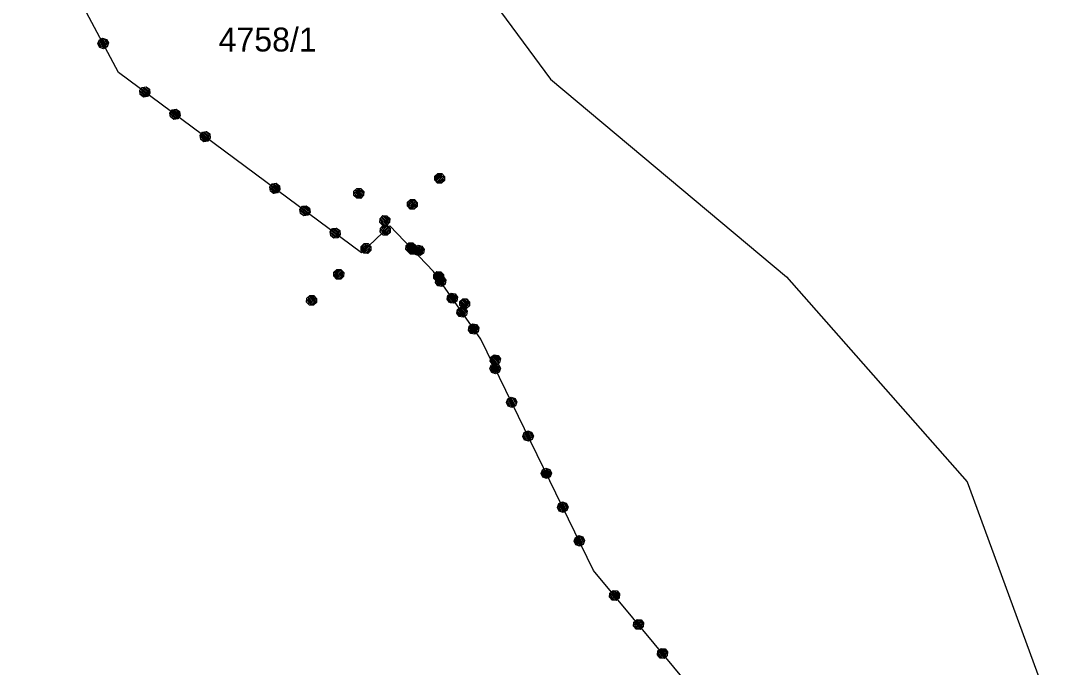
# Model space of a CAD drawing. Extents: x -266179 to -264727, y -1243225 to -1241702.
# Drawn here: x -265940 to -265870.1, y -1242894 to -1242850.8 of the extents above; entities that cross this region are included whole.
import ezdxf

# ---------------------------------------------------------------- set-up
doc = ezdxf.new("R2010")
doc.units = 0
for name, color, linetype in [('Vrstva 1', 7, 'Continuous'), ('Vrstva 19', 7, 'Continuous'), ('Vrstva 21', 7, 'Continuous')]:
    doc.layers.add(name, color=color, linetype=linetype)

msp = doc.modelspace()

# ---------------------------------------------------------------- linework, layer by layer
at = {"layer": 'Vrstva 1'}
for p, q in [((-265922.38, -1242830.53), (-265904.61, -1242854.71)), ((-265933.46, -1242854.26), (-265939.98, -1242842.05)), ((-265917.23, -1242866.31), (-265933.46, -1242854.26)), ((-265904.61, -1242854.71), (-265888.85, -1242867.92)), ((-265915.34, -1242864.51), (-265917.23, -1242866.31)), ((-265912.42, -1242867.55), (-265915.34, -1242864.51)), ((-265909.27, -1242872.08), (-265912.42, -1242867.55)), ((-265888.85, -1242867.92), (-265876.79, -1242881.61)), ((-265901.73, -1242887.53), (-265909.27, -1242872.08)), ((-265876.79, -1242881.61), (-265870.11, -1242899.75)), ((-265891, -1242900.46), (-265901.73, -1242887.53))]:
    msp.add_line(p, q, dxfattribs=at)
at = {"layer": 'Vrstva 19'}
for p, q in [((-265933.46, -1242854.26), (-265939.98, -1242842.05)), ((-265917.23, -1242866.31), (-265933.46, -1242854.26)), ((-265915.34, -1242864.51), (-265917.23, -1242866.31)), ((-265912.42, -1242867.55), (-265915.34, -1242864.51)), ((-265909.27, -1242872.08), (-265912.42, -1242867.55)), ((-265901.73, -1242887.53), (-265909.27, -1242872.08)), ((-265891, -1242900.46), (-265901.73, -1242887.53))]:
    msp.add_line(p, q, dxfattribs=at)
for points in [[(-265934.84, -1242852.356), (-265934.762, -1242852.099), (-265934.524, -1242851.971), (-265934.267, -1242852.05), (-265934.14, -1242852.288), (-265934.218, -1242852.545), (-265934.456, -1242852.672), (-265934.713, -1242852.594), (-265934.84, -1242852.356), (-265934.81, -1242852.328), (-265934.697, -1242852.54), (-265934.589, -1242852.573), (-265934.777, -1242852.22), (-265934.735, -1242852.129), (-265934.48, -1242852.606), (-265934.41, -1242852.568), (-265934.659, -1242852.1), (-265934.593, -1242852.054), (-265934.344, -1242852.521), (-265934.273, -1242852.484), (-265934.523, -1242852.016), (-265934.429, -1242852.023), (-265934.226, -1242852.402), (-265934.189, -1242852.303), (-265934.32, -1242852.056)], [(-265932.005, -1242855.739), (-265932.044, -1242855.473), (-265931.883, -1242855.256), (-265931.617, -1242855.217), (-265931.401, -1242855.378), (-265931.361, -1242855.644), (-265931.522, -1242855.861), (-265931.788, -1242855.9), (-265932.005, -1242855.739), (-265931.949, -1242855.731), (-265931.756, -1242855.874), (-265931.66, -1242855.845), (-265931.965, -1242855.619), (-265931.982, -1242855.507), (-265931.565, -1242855.817), (-265931.517, -1242855.753), (-265931.934, -1242855.443), (-265931.887, -1242855.379), (-265931.469, -1242855.688), (-265931.413, -1242855.63), (-265931.831, -1242855.32), (-265931.751, -1242855.28), (-265931.422, -1242855.524), (-265931.414, -1242855.43), (-265931.607, -1242855.287)], [(-265929.99, -1242857.235), (-265930.029, -1242856.969), (-265929.868, -1242856.753), (-265929.602, -1242856.713), (-265929.385, -1242856.874), (-265929.346, -1242857.14), (-265929.507, -1242857.357), (-265929.773, -1242857.396), (-265929.99, -1242857.235), (-265929.958, -1242857.209), (-265929.765, -1242857.352), (-265929.653, -1242857.336), (-265929.974, -1242857.097), (-265929.991, -1242856.985), (-265929.541, -1242857.319), (-265929.493, -1242857.255), (-265929.943, -1242856.921), (-265929.895, -1242856.857), (-265929.446, -1242857.191), (-265929.398, -1242857.126), (-265929.848, -1242856.793), (-265929.736, -1242856.776), (-265929.415, -1242857.014), (-265929.431, -1242856.902), (-265929.624, -1242856.759)], [(-265927.974, -1242858.731), (-265928.013, -1242858.466), (-265927.853, -1242858.249), (-265927.587, -1242858.209), (-265927.37, -1242858.37), (-265927.331, -1242858.636), (-265927.492, -1242858.853), (-265927.757, -1242858.892), (-265927.974, -1242858.731), (-265927.958, -1242858.693), (-265927.766, -1242858.836), (-265927.654, -1242858.82), (-265927.975, -1242858.581), (-265927.975, -1242858.481), (-265927.542, -1242858.803), (-265927.494, -1242858.739), (-265927.92, -1242858.423), (-265927.88, -1242858.353), (-265927.454, -1242858.669), (-265927.407, -1242858.605), (-265927.832, -1242858.289), (-265927.744, -1242858.254), (-265927.399, -1242858.511), (-265927.408, -1242858.405), (-265927.633, -1242858.238)], [(-265911.89, -1242861.665), (-265912.159, -1242861.659), (-265912.345, -1242861.463), (-265912.339, -1242861.195), (-265912.143, -1242861.008), (-265911.875, -1242861.015), (-265911.688, -1242861.21), (-265911.695, -1242861.479), (-265911.89, -1242861.665), (-265911.925, -1242861.643), (-265911.751, -1242861.477), (-265911.749, -1242861.364), (-265912.038, -1242861.64), (-265912.137, -1242861.624), (-265911.746, -1242861.251), (-265911.801, -1242861.193), (-265912.185, -1242861.559), (-265912.247, -1242861.508), (-265911.864, -1242861.142), (-265911.919, -1242861.084), (-265912.302, -1242861.45), (-265912.321, -1242861.358), (-265912.01, -1242861.061), (-265912.116, -1242861.051), (-265912.319, -1242861.245)], [(-265923.322, -1242862.186), (-265923.361, -1242861.92), (-265923.201, -1242861.703), (-265922.935, -1242861.664), (-265922.718, -1242861.825), (-265922.679, -1242862.09), (-265922.84, -1242862.307), (-265923.105, -1242862.347), (-265923.322, -1242862.186), (-265923.266, -1242862.177), (-265923.073, -1242862.32), (-265922.978, -1242862.292), (-265923.283, -1242862.065), (-265923.299, -1242861.954), (-265922.882, -1242862.263), (-265922.834, -1242862.199), (-265923.252, -1242861.889), (-265923.204, -1242861.825), (-265922.786, -1242862.135), (-265922.731, -1242862.077), (-265923.148, -1242861.767), (-265923.068, -1242861.726), (-265922.739, -1242861.971), (-265922.732, -1242861.877), (-265922.924, -1242861.734)], [(-265917.742, -1242862.471), (-265917.737, -1242862.202), (-265917.542, -1242862.015), (-265917.273, -1242862.02), (-265917.086, -1242862.215), (-265917.092, -1242862.484), (-265917.287, -1242862.671), (-265917.555, -1242862.665), (-265917.742, -1242862.471), (-265917.686, -1242862.472), (-265917.519, -1242862.645), (-265917.42, -1242862.633), (-265917.683, -1242862.359), (-265917.681, -1242862.246), (-265917.321, -1242862.621), (-265917.263, -1242862.565), (-265917.623, -1242862.19), (-265917.566, -1242862.135), (-265917.206, -1242862.51), (-265917.141, -1242862.462), (-265917.501, -1242862.087), (-265917.416, -1242862.06), (-265917.132, -1242862.356), (-265917.109, -1242862.264), (-265917.275, -1242862.091)], [(-265913.707, -1242863.397), (-265913.976, -1242863.39), (-265914.162, -1242863.195), (-265914.156, -1242862.926), (-265913.96, -1242862.74), (-265913.692, -1242862.746), (-265913.505, -1242862.942), (-265913.512, -1242863.211), (-265913.707, -1242863.397), (-265913.727, -1242863.361), (-265913.554, -1242863.195), (-265913.551, -1242863.082), (-265913.841, -1242863.358), (-265913.954, -1242863.356), (-265913.548, -1242862.969), (-265913.604, -1242862.911), (-265914.009, -1242863.298), (-265914.064, -1242863.24), (-265913.659, -1242862.853), (-265913.714, -1242862.795), (-265914.119, -1242863.182), (-265914.117, -1242863.069), (-265913.827, -1242862.793), (-265913.94, -1242862.79), (-265914.114, -1242862.956)], [(-265921.307, -1242863.682), (-265921.346, -1242863.416), (-265921.185, -1242863.199), (-265920.919, -1242863.16), (-265920.703, -1242863.321), (-265920.663, -1242863.587), (-265920.824, -1242863.803), (-265921.09, -1242863.843), (-265921.307, -1242863.682), (-265921.275, -1242863.656), (-265921.082, -1242863.799), (-265920.97, -1242863.782), (-265921.291, -1242863.544), (-265921.308, -1242863.432), (-265920.858, -1242863.766), (-265920.811, -1242863.701), (-265921.26, -1242863.368), (-265921.213, -1242863.303), (-265920.763, -1242863.637), (-265920.715, -1242863.573), (-265921.165, -1242863.239), (-265921.053, -1242863.223), (-265920.732, -1242863.461), (-265920.748, -1242863.349), (-265920.941, -1242863.206)], [(-265916.004, -1242864.281), (-265915.998, -1242864.012), (-265915.803, -1242863.825), (-265915.535, -1242863.831), (-265915.348, -1242864.026), (-265915.353, -1242864.294), (-265915.548, -1242864.481), (-265915.817, -1242864.476), (-265916.004, -1242864.281), (-265915.968, -1242864.261), (-265915.802, -1242864.434), (-265915.688, -1242864.436), (-265915.966, -1242864.147), (-265915.963, -1242864.034), (-265915.575, -1242864.438), (-265915.518, -1242864.383), (-265915.906, -1242863.979), (-265915.848, -1242863.924), (-265915.46, -1242864.327), (-265915.402, -1242864.272), (-265915.79, -1242863.868), (-265915.677, -1242863.87), (-265915.4, -1242864.159), (-265915.398, -1242864.046), (-265915.564, -1242863.873)], [(-265919.291, -1242865.178), (-265919.331, -1242864.912), (-265919.17, -1242864.695), (-265918.904, -1242864.656), (-265918.687, -1242864.817), (-265918.648, -1242865.083), (-265918.809, -1242865.3), (-265919.075, -1242865.339), (-265919.291, -1242865.178), (-265919.276, -1242865.14), (-265919.083, -1242865.283), (-265918.971, -1242865.266), (-265919.292, -1242865.028), (-265919.293, -1242864.928), (-265918.859, -1242865.25), (-265918.811, -1242865.186), (-265919.237, -1242864.87), (-265919.197, -1242864.799), (-265918.772, -1242865.115), (-265918.724, -1242865.051), (-265919.15, -1242864.735), (-265919.062, -1242864.701), (-265918.716, -1242864.957), (-265918.725, -1242864.851), (-265918.95, -1242864.684)], [(-265915.524, -1242865.129), (-265915.793, -1242865.122), (-265915.979, -1242864.927), (-265915.972, -1242864.658), (-265915.777, -1242864.472), (-265915.508, -1242864.478), (-265915.322, -1242864.674), (-265915.329, -1242864.942), (-265915.524, -1242865.129), (-265915.523, -1242865.072), (-265915.349, -1242864.906), (-265915.361, -1242864.807), (-265915.636, -1242865.069), (-265915.749, -1242865.067), (-265915.372, -1242864.708), (-265915.428, -1242864.65), (-265915.804, -1242865.009), (-265915.859, -1242864.951), (-265915.483, -1242864.592), (-265915.531, -1242864.527), (-265915.907, -1242864.886), (-265915.933, -1242864.8), (-265915.637, -1242864.518), (-265915.728, -1242864.494), (-265915.902, -1242864.66)], [(-265916.807, -1242866.348), (-265917.076, -1242866.341), (-265917.262, -1242866.146), (-265917.256, -1242865.877), (-265917.06, -1242865.691), (-265916.791, -1242865.698), (-265916.605, -1242865.893), (-265916.612, -1242866.162), (-265916.807, -1242866.348), (-265916.842, -1242866.326), (-265916.668, -1242866.16), (-265916.665, -1242866.047), (-265916.955, -1242866.323), (-265917.054, -1242866.307), (-265916.663, -1242865.934), (-265916.718, -1242865.876), (-265917.102, -1242866.242), (-265917.164, -1242866.191), (-265916.78, -1242865.825), (-265916.836, -1242865.767), (-265917.219, -1242866.133), (-265917.238, -1242866.04), (-265916.927, -1242865.744), (-265917.033, -1242865.734), (-265917.236, -1242865.927)], [(-265914.265, -1242866.091), (-265914.26, -1242865.823), (-265914.065, -1242865.636), (-265913.796, -1242865.641), (-265913.609, -1242865.836), (-265913.615, -1242866.105), (-265913.809, -1242866.292), (-265914.078, -1242866.286), (-265914.265, -1242866.091), (-265914.243, -1242866.056), (-265914.077, -1242866.23), (-265913.964, -1242866.232), (-265914.241, -1242865.943), (-265914.225, -1242865.845), (-265913.851, -1242866.234), (-265913.793, -1242866.179), (-265914.16, -1242865.796), (-265914.109, -1242865.734), (-265913.742, -1242866.116), (-265913.684, -1242866.061), (-265914.052, -1242865.678), (-265913.959, -1242865.659), (-265913.661, -1242865.969), (-265913.652, -1242865.863), (-265913.846, -1242865.661)], [(-265914.151, -1242866.21), (-265914.145, -1242865.941), (-265913.95, -1242865.754), (-265913.682, -1242865.76), (-265913.495, -1242865.954), (-265913.5, -1242866.223), (-265913.695, -1242866.41), (-265913.964, -1242866.405), (-265914.151, -1242866.21), (-265914.094, -1242866.211), (-265913.928, -1242866.384), (-265913.829, -1242866.372), (-265914.092, -1242866.098), (-265914.089, -1242865.985), (-265913.729, -1242866.36), (-265913.672, -1242866.305), (-265914.032, -1242865.929), (-265913.974, -1242865.874), (-265913.614, -1242866.249), (-265913.549, -1242866.201), (-265913.909, -1242865.826), (-265913.824, -1242865.799), (-265913.54, -1242866.095), (-265913.517, -1242866.004), (-265913.683, -1242865.83)], [(-265913.728, -1242866.228), (-265913.68, -1242865.963), (-265913.459, -1242865.809), (-265913.194, -1242865.857), (-265913.04, -1242866.078), (-265913.088, -1242866.343), (-265913.31, -1242866.497), (-265913.574, -1242866.449), (-265913.728, -1242866.228), (-265913.672, -1242866.238), (-265913.535, -1242866.435), (-265913.436, -1242866.438), (-265913.652, -1242866.126), (-265913.632, -1242866.015), (-265913.336, -1242866.442), (-265913.27, -1242866.396), (-265913.567, -1242865.969), (-265913.501, -1242865.924), (-265913.204, -1242866.351), (-265913.133, -1242866.313), (-265913.429, -1242865.886), (-265913.341, -1242865.873), (-265913.107, -1242866.21), (-265913.07, -1242866.123), (-265913.207, -1242865.926)], [(-265918.624, -1242868.08), (-265918.893, -1242868.073), (-265919.079, -1242867.878), (-265919.072, -1242867.609), (-265918.877, -1242867.423), (-265918.608, -1242867.429), (-265918.422, -1242867.625), (-265918.429, -1242867.893), (-265918.624, -1242868.08), (-265918.644, -1242868.044), (-265918.471, -1242867.878), (-265918.468, -1242867.765), (-265918.757, -1242868.041), (-265918.871, -1242868.038), (-265918.465, -1242867.652), (-265918.52, -1242867.594), (-265918.926, -1242867.98), (-265918.981, -1242867.923), (-265918.576, -1242867.536), (-265918.631, -1242867.478), (-265919.036, -1242867.865), (-265919.033, -1242867.751), (-265918.744, -1242867.476), (-265918.857, -1242867.473), (-265919.031, -1242867.638)], [(-265912.412, -1242868.02), (-265912.407, -1242867.752), (-265912.212, -1242867.565), (-265911.943, -1242867.57), (-265911.756, -1242867.765), (-265911.762, -1242868.033), (-265911.956, -1242868.22), (-265912.225, -1242868.215), (-265912.412, -1242868.02), (-265912.376, -1242868), (-265912.21, -1242868.173), (-265912.097, -1242868.175), (-265912.374, -1242867.887), (-265912.372, -1242867.774), (-265911.984, -1242868.177), (-265911.926, -1242868.122), (-265912.314, -1242867.718), (-265912.256, -1242867.663), (-265911.868, -1242868.067), (-265911.811, -1242868.011), (-265912.199, -1242867.607), (-265912.085, -1242867.61), (-265911.808, -1242867.898), (-265911.806, -1242867.785), (-265911.972, -1242867.612)], [(-265912.296, -1242868.289), (-265912.248, -1242868.024), (-265912.027, -1242867.87), (-265911.762, -1242867.918), (-265911.608, -1242868.14), (-265911.656, -1242868.404), (-265911.877, -1242868.558), (-265912.142, -1242868.511), (-265912.296, -1242868.289), (-265912.257, -1242868.274), (-265912.12, -1242868.471), (-265912.009, -1242868.491), (-265912.237, -1242868.163), (-265912.217, -1242868.052), (-265911.898, -1242868.511), (-265911.832, -1242868.466), (-265912.152, -1242868.006), (-265912.086, -1242867.96), (-265911.766, -1242868.42), (-265911.701, -1242868.374), (-265912.02, -1242867.915), (-265911.909, -1242867.935), (-265911.681, -1242868.263), (-265911.661, -1242868.152), (-265911.797, -1242867.955)], [(-265920.441, -1242869.811), (-265920.71, -1242869.805), (-265920.896, -1242869.609), (-265920.889, -1242869.341), (-265920.694, -1242869.155), (-265920.425, -1242869.161), (-265920.239, -1242869.356), (-265920.245, -1242869.625), (-265920.441, -1242869.811), (-265920.44, -1242869.755), (-265920.266, -1242869.589), (-265920.278, -1242869.49), (-265920.553, -1242869.752), (-265920.666, -1242869.749), (-265920.289, -1242869.391), (-265920.345, -1242869.333), (-265920.721, -1242869.691), (-265920.776, -1242869.634), (-265920.4, -1242869.275), (-265920.448, -1242869.21), (-265920.824, -1242869.569), (-265920.85, -1242869.483), (-265920.554, -1242869.2), (-265920.645, -1242869.177), (-265920.819, -1242869.343)], [(-265911.512, -1242869.415), (-265911.464, -1242869.151), (-265911.242, -1242868.997), (-265910.978, -1242869.044), (-265910.824, -1242869.266), (-265910.871, -1242869.53), (-265911.093, -1242869.684), (-265911.358, -1242869.637), (-265911.512, -1242869.415), (-265911.456, -1242869.425), (-265911.319, -1242869.622), (-265911.219, -1242869.626), (-265911.436, -1242869.314), (-265911.416, -1242869.202), (-265911.119, -1242869.629), (-265911.053, -1242869.584), (-265911.35, -1242869.157), (-265911.284, -1242869.111), (-265910.988, -1242869.538), (-265910.916, -1242869.501), (-265911.213, -1242869.074), (-265911.124, -1242869.061), (-265910.891, -1242869.398), (-265910.853, -1242869.311), (-265910.99, -1242869.114)], [(-265910.673, -1242869.831), (-265910.668, -1242869.562), (-265910.473, -1242869.375), (-265910.205, -1242869.38), (-265910.017, -1242869.575), (-265910.023, -1242869.844), (-265910.218, -1242870.031), (-265910.486, -1242870.025), (-265910.673, -1242869.831), (-265910.651, -1242869.796), (-265910.485, -1242869.969), (-265910.372, -1242869.971), (-265910.649, -1242869.683), (-265910.633, -1242869.584), (-265910.259, -1242869.973), (-265910.201, -1242869.918), (-265910.568, -1242869.536), (-265910.518, -1242869.473), (-265910.15, -1242869.855), (-265910.093, -1242869.8), (-265910.46, -1242869.418), (-265910.368, -1242869.398), (-265910.07, -1242869.708), (-265910.06, -1242869.603), (-265910.254, -1242869.401)], [(-265910.864, -1242870.35), (-265910.816, -1242870.086), (-265910.594, -1242869.932), (-265910.33, -1242869.979), (-265910.176, -1242870.201), (-265910.224, -1242870.465), (-265910.445, -1242870.62), (-265910.71, -1242870.572), (-265910.864, -1242870.35), (-265910.837, -1242870.319), (-265910.7, -1242870.516), (-265910.588, -1242870.536), (-265910.817, -1242870.208), (-265910.785, -1242870.113), (-265910.477, -1242870.556), (-265910.411, -1242870.511), (-265910.714, -1242870.075), (-265910.654, -1242870.022), (-265910.351, -1242870.457), (-265910.286, -1242870.411), (-265910.588, -1242869.976), (-265910.494, -1242869.971), (-265910.248, -1242870.324), (-265910.223, -1242870.221), (-265910.382, -1242869.991)], [(-265910.079, -1242871.476), (-265910.032, -1242871.212), (-265909.81, -1242871.058), (-265909.546, -1242871.106), (-265909.392, -1242871.327), (-265909.439, -1242871.592), (-265909.661, -1242871.746), (-265909.925, -1242871.698), (-265910.079, -1242871.476), (-265910.041, -1242871.462), (-265909.904, -1242871.659), (-265909.793, -1242871.679), (-265910.021, -1242871.35), (-265910.001, -1242871.239), (-265909.681, -1242871.699), (-265909.616, -1242871.653), (-265909.935, -1242871.193), (-265909.869, -1242871.148), (-265909.55, -1242871.608), (-265909.484, -1242871.562), (-265909.804, -1242871.102), (-265909.692, -1242871.122), (-265909.464, -1242871.451), (-265909.444, -1242871.339), (-265909.581, -1242871.142)], [(-265908.647, -1242873.538), (-265908.6, -1242873.273), (-265908.378, -1242873.119), (-265908.113, -1242873.167), (-265907.959, -1242873.389), (-265908.007, -1242873.653), (-265908.229, -1242873.807), (-265908.493, -1242873.759), (-265908.647, -1242873.538), (-265908.62, -1242873.507), (-265908.483, -1242873.704), (-265908.372, -1242873.724), (-265908.6, -1242873.395), (-265908.569, -1242873.3), (-265908.261, -1242873.744), (-265908.195, -1242873.698), (-265908.497, -1242873.263), (-265908.437, -1242873.209), (-265908.135, -1242873.644), (-265908.069, -1242873.599), (-265908.372, -1242873.163), (-265908.277, -1242873.159), (-265908.032, -1242873.512), (-265908.006, -1242873.409), (-265908.166, -1242873.179)], [(-265908.659, -1242874.063), (-265908.572, -1242873.809), (-265908.329, -1242873.69), (-265908.075, -1242873.778), (-265907.956, -1242874.02), (-265908.044, -1242874.274), (-265908.286, -1242874.393), (-265908.54, -1242874.306), (-265908.659, -1242874.063), (-265908.605, -1242874.081), (-265908.5, -1242874.297), (-265908.402, -1242874.316), (-265908.569, -1242873.974), (-265908.532, -1242873.867), (-265908.304, -1242874.335), (-265908.232, -1242874.3), (-265908.46, -1242873.832), (-265908.388, -1242873.797), (-265908.16, -1242874.264), (-265908.084, -1242874.238), (-265908.312, -1242873.771), (-265908.222, -1242873.772), (-265908.042, -1242874.14), (-265907.992, -1242874.06), (-265908.098, -1242873.845)], [(-265907.558, -1242876.318), (-265907.47, -1242876.064), (-265907.228, -1242875.946), (-265906.974, -1242876.033), (-265906.855, -1242876.276), (-265906.942, -1242876.53), (-265907.185, -1242876.648), (-265907.439, -1242876.561), (-265907.558, -1242876.318), (-265907.517, -1242876.31), (-265907.412, -1242876.526), (-265907.305, -1242876.562), (-265907.481, -1242876.203), (-265907.444, -1242876.096), (-265907.198, -1242876.599), (-265907.126, -1242876.564), (-265907.372, -1242876.061), (-265907.3, -1242876.026), (-265907.054, -1242876.529), (-265906.982, -1242876.494), (-265907.228, -1242875.991), (-265907.121, -1242876.027), (-265906.946, -1242876.387), (-265906.909, -1242876.28), (-265907.014, -1242876.064)], [(-265906.456, -1242878.574), (-265906.369, -1242878.32), (-265906.126, -1242878.201), (-265905.872, -1242878.289), (-265905.754, -1242878.531), (-265905.841, -1242878.785), (-265906.084, -1242878.904), (-265906.338, -1242878.817), (-265906.456, -1242878.574), (-265906.425, -1242878.547), (-265906.32, -1242878.763), (-265906.213, -1242878.8), (-265906.388, -1242878.44), (-265906.342, -1242878.351), (-265906.106, -1242878.837), (-265906.034, -1242878.802), (-265906.266, -1242878.325), (-265906.199, -1242878.281), (-265905.966, -1242878.757), (-265905.894, -1242878.722), (-265906.127, -1242878.246), (-265906.033, -1242878.256), (-265905.844, -1242878.642), (-265905.803, -1242878.544), (-265905.926, -1242878.293)], [(-265905.242, -1242881.065), (-265905.154, -1242880.811), (-265904.912, -1242880.693), (-265904.657, -1242880.78), (-265904.539, -1242881.023), (-265904.626, -1242881.277), (-265904.869, -1242881.395), (-265905.123, -1242881.308), (-265905.242, -1242881.065), (-265905.188, -1242881.084), (-265905.083, -1242881.299), (-265904.985, -1242881.318), (-265905.151, -1242880.977), (-265905.115, -1242880.87), (-265904.886, -1242881.337), (-265904.814, -1242881.302), (-265905.043, -1242880.835), (-265904.971, -1242880.799), (-265904.743, -1242881.267), (-265904.666, -1242881.241), (-265904.894, -1242880.773), (-265904.805, -1242880.774), (-265904.625, -1242881.143), (-265904.575, -1242881.063), (-265904.68, -1242880.847)], [(-265904.14, -1242883.321), (-265904.053, -1242883.067), (-265903.81, -1242882.948), (-265903.556, -1242883.036), (-265903.438, -1242883.278), (-265903.525, -1242883.532), (-265903.768, -1242883.651), (-265904.022, -1242883.563), (-265904.14, -1242883.321), (-265904.1, -1242883.312), (-265903.995, -1242883.528), (-265903.888, -1242883.565), (-265904.063, -1242883.205), (-265904.026, -1242883.098), (-265903.781, -1242883.601), (-265903.709, -1242883.566), (-265903.955, -1242883.063), (-265903.883, -1242883.028), (-265903.637, -1242883.531), (-265903.565, -1242883.496), (-265903.811, -1242882.993), (-265903.704, -1242883.03), (-265903.528, -1242883.389), (-265903.491, -1242883.282), (-265903.597, -1242883.066)], [(-265903.039, -1242885.576), (-265902.952, -1242885.322), (-265902.709, -1242885.204), (-265902.455, -1242885.291), (-265902.337, -1242885.534), (-265902.424, -1242885.788), (-265902.667, -1242885.906), (-265902.921, -1242885.819), (-265903.039, -1242885.576), (-265903.008, -1242885.55), (-265902.902, -1242885.765), (-265902.795, -1242885.802), (-265902.971, -1242885.443), (-265902.925, -1242885.354), (-265902.688, -1242885.839), (-265902.616, -1242885.804), (-265902.849, -1242885.328), (-265902.781, -1242885.284), (-265902.549, -1242885.76), (-265902.477, -1242885.725), (-265902.709, -1242885.248), (-265902.616, -1242885.258), (-265902.427, -1242885.645), (-265902.386, -1242885.547), (-265902.509, -1242885.295)], [(-265900.666, -1242889.311), (-265900.641, -1242889.043), (-265900.433, -1242888.871), (-265900.166, -1242888.896), (-265899.994, -1242889.104), (-265900.019, -1242889.372), (-265900.226, -1242889.544), (-265900.494, -1242889.519), (-265900.666, -1242889.311), (-265900.61, -1242889.316), (-265900.457, -1242889.501), (-265900.357, -1242889.496), (-265900.599, -1242889.204), (-265900.589, -1242889.091), (-265900.257, -1242889.491), (-265900.195, -1242889.44), (-265900.527, -1242889.04), (-265900.466, -1242888.989), (-265900.134, -1242889.389), (-265900.066, -1242889.346), (-265900.398, -1242888.945), (-265900.311, -1242888.925), (-265900.049, -1242889.241), (-265900.019, -1242889.151), (-265900.172, -1242888.967)], [(-265899.064, -1242891.243), (-265899.039, -1242890.976), (-265898.831, -1242890.803), (-265898.564, -1242890.828), (-265898.392, -1242891.036), (-265898.417, -1242891.304), (-265898.624, -1242891.476), (-265898.892, -1242891.451), (-265899.064, -1242891.243), (-265899.027, -1242891.225), (-265898.874, -1242891.41), (-265898.761, -1242891.421), (-265899.017, -1242891.113), (-265899.006, -1242891), (-265898.649, -1242891.431), (-265898.587, -1242891.38), (-265898.944, -1242890.949), (-265898.883, -1242890.898), (-265898.525, -1242891.329), (-265898.464, -1242891.278), (-265898.821, -1242890.847), (-265898.709, -1242890.858), (-265898.453, -1242891.165), (-265898.443, -1242891.053), (-265898.596, -1242890.868)], [(-265897.462, -1242893.176), (-265897.437, -1242892.908), (-265897.229, -1242892.736), (-265896.962, -1242892.761), (-265896.79, -1242892.969), (-265896.815, -1242893.236), (-265897.022, -1242893.408), (-265897.29, -1242893.383), (-265897.462, -1242893.176), (-265897.438, -1242893.142), (-265897.285, -1242893.327), (-265897.172, -1242893.338), (-265897.427, -1242893.03), (-265897.404, -1242892.932), (-265897.059, -1242893.348), (-265896.998, -1242893.297), (-265897.336, -1242892.889), (-265897.281, -1242892.83), (-265896.943, -1242893.238), (-265896.881, -1242893.187), (-265897.219, -1242892.779), (-265897.126, -1242892.767), (-265896.851, -1242893.098), (-265896.834, -1242892.993), (-265897.013, -1242892.777)]]:
    msp.add_lwpolyline(points, dxfattribs=at)
at = {"layer": 'Vrstva 21'}
for p, q in [((-265933.46, -1242854.26), (-265939.98, -1242842.05)), ((-265917.23, -1242866.31), (-265933.46, -1242854.26)), ((-265915.34, -1242864.51), (-265917.23, -1242866.31)), ((-265912.42, -1242867.55), (-265915.34, -1242864.51)), ((-265909.27, -1242872.08), (-265912.42, -1242867.55)), ((-265901.73, -1242887.53), (-265909.27, -1242872.08)), ((-265891, -1242900.46), (-265901.73, -1242887.53))]:
    msp.add_line(p, q, dxfattribs=at)

# ---------------------------------------------------------------- texts
at = {"layer": 'Vrstva 1'}
msp.add_text('4758/1', height=1.6, dxfattribs=at).set_placement((-265926.774, -1242852.86))

doc.saveas('drawing.dxf')
